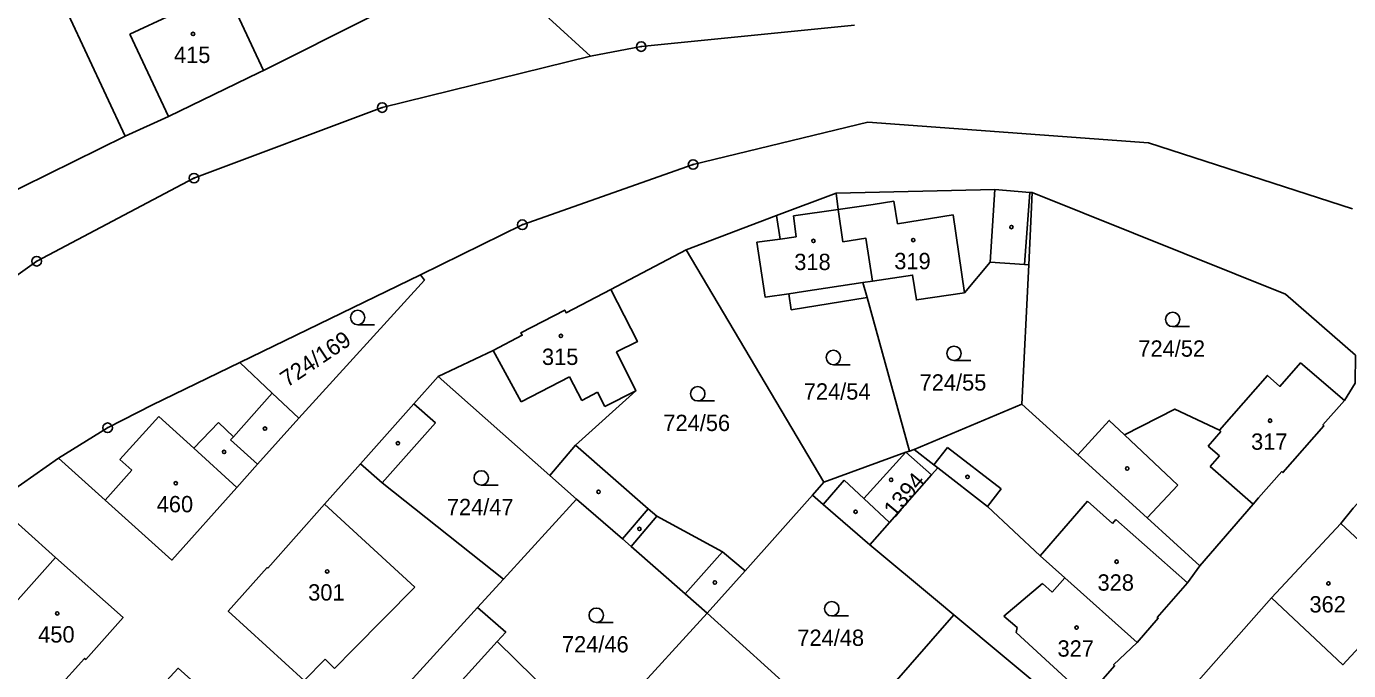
# Model space of a CAD drawing. Extents: x -680203 to -673936, y -1102717 to -1093650.
# Drawn here: x -678506.8 to -678369, y -1098009.7 to -1097942.6 of the extents above; entities that cross this region are included whole.
import ezdxf

# ---------------------------------------------------------------- set-up
doc = ezdxf.new("R2010")
doc.units = 0
for name, color, linetype in [('SOxx02xx_Koleje_param další_Popis10', 7, 'Continuous'), ('SOxxxxxx_Koleje_hlavní_body_Popis10', 7, 'Continuous'), ('SOxxxxxx_Koleje_param další_Popis10', 7, 'Continuous'), ('SOxxxxxx_Osa_bod_P', 7, 'Continuous'), ('SOxxxxxx_Staničení_Popis10', 7, 'Continuous'), ('x_prac', 7, 'Continuous')]:
    doc.layers.add(name, color=color, linetype=linetype)

msp = doc.modelspace()

# ---------------------------------------------------------------- linework, layer by layer
at = {"layer": 'SOxx02xx_Koleje_param další_Popis10'}
for centre, radius in [((-678442.74, -1097944.7), 0.5), ((-678442.74, -1097944.7), 0.0303), ((-678469.73, -1097951.05), 0.5), ((-678469.73, -1097951.05), 0.0303), ((-678437.33, -1097956.98), 0.5), ((-678437.33, -1097956.98), 0.0303), ((-678489.34, -1097958.4), 0.5), ((-678489.34, -1097958.4), 0.0303), ((-678455.13, -1097963.25), 0.5), ((-678455.13, -1097963.25), 0.0303), ((-678505.73, -1097967.05), 0.5), ((-678505.73, -1097967.05), 0.0303), ((-678498.34, -1097984.39), 0.5), ((-678498.34, -1097984.39), 0.0303)]:
    msp.add_circle(centre, radius, dxfattribs=at)
at = {"layer": 'SOxxxxxx_Koleje_hlavní_body_Popis10'}
for p, q in [((-678472.28, -1097973.66), (-678470.53, -1097973.66)), ((-678387.36, -1097973.86), (-678385.61, -1097973.86)), ((-678410.15, -1097977.39), (-678408.4, -1097977.39)), ((-678422.72, -1097977.82), (-678420.97, -1097977.82)), ((-678436.85, -1097981.6), (-678435.1, -1097981.6)), ((-678459.41, -1097990.36), (-678457.66, -1097990.36)), ((-678447.42, -1098004.66), (-678445.67, -1098004.66)), ((-678422.88, -1098003.98), (-678421.13, -1098003.98))]:
    msp.add_line(p, q, dxfattribs=at)
for centre in [(-678472.28, -1097972.91), (-678387.36, -1097973.11), (-678410.15, -1097976.64), (-678422.72, -1097977.07), (-678436.85, -1097980.85), (-678459.41, -1097989.61), (-678447.42, -1098003.91), (-678422.88, -1098003.23)]:
    msp.add_circle(centre, 0.75, dxfattribs=at)
at = {"layer": 'SOxxxxxx_Koleje_param další_Popis10'}
for centre in [(-678489.44, -1097943.38), (-678404.16, -1097963.5), (-678424.8, -1097964.94), (-678414.39, -1097964.85), (-678451.1, -1097974.83), (-678481.94, -1097984.47), (-678377.21, -1097983.65), (-678468.09, -1097986), (-678486.2, -1097986.91), (-678392.1, -1097988.63), (-678491.24, -1097990.16), (-678416.7, -1097989.81), (-678408.74, -1097989.5), (-678447.18, -1097991.06), (-678420.4, -1097993.13), (-678442.92, -1097994.92), (-678393.2, -1097998.33), (-678475.46, -1097999.35), (-678435.06, -1098000.5), (-678371.13, -1098000.6), (-678503.59, -1098003.72), (-678397.38, -1098005.19)]:
    msp.add_circle(centre, 0.175, dxfattribs=at)
at = {"layer": 'SOxxxxxx_Staničení_Popis10'}
for p, q in [((-678496.01, -1097943.41), (-678491.68, -1097941.38)), ((-678492.01, -1097951.97), (-678496.01, -1097943.41)), ((-678406.38, -1097967.14), (-678405.88, -1097959.58)), ((-678422.2, -1097961.66), (-678418.57, -1097961.15)), ((-678418.57, -1097961.15), (-678416.41, -1097960.8)), ((-678416.41, -1097960.8), (-678416.02, -1097963.15)), ((-678402.79, -1097967.38), (-678402.25, -1097959.88)), ((-678426.86, -1097962.32), (-678422.2, -1097961.66)), ((-678426.6, -1097964.51), (-678426.86, -1097962.32)), ((-678416.02, -1097963.15), (-678410.22, -1097962.21)), ((-678410.22, -1097962.21), (-678409.07, -1097970.33)), ((-678428.25, -1097964.74), (-678426.6, -1097964.51)), ((-678419.63, -1097969.28), (-678425.83, -1097970.21)), ((-678425.83, -1097970.21), (-678427.36, -1097970.43)), ((-678455.24, -1097981.68), (-678458.15, -1097976.33)), ((-678450.21, -1097979.07), (-678455.24, -1097981.68)), ((-678448.93, -1097981.54), (-678450.21, -1097979.07)), ((-678485.23, -1097985.33), (-678481.18, -1097980.78)), ((-678447.29, -1097980.69), (-678448.93, -1097981.54)), ((-678446.52, -1097982.19), (-678447.29, -1097980.69)), ((-678443.3, -1097980.53), (-678446.52, -1097982.19)), ((-678497.05, -1097987.7), (-678493.01, -1097983.23)), ((-678493.01, -1097983.23), (-678489.36, -1097986.53)), ((-678489.36, -1097986.53), (-678486.8, -1097983.84)), ((-678486.8, -1097983.84), (-678485.23, -1097985.33)), ((-678485.23, -1097985.33), (-678485.52, -1097985.66)), ((-678485.52, -1097985.66), (-678482.71, -1097988.18)), ((-678392.37, -1097985.14), (-678386.81, -1097990.38)), ((-678383.66, -1097986.29), (-678382.34, -1097984.78)), ((-678382.34, -1097984.78), (-678382.49, -1097984.65)), ((-678489.36, -1097986.53), (-678484.88, -1097990.6)), ((-678452.26, -1097989.36), (-678449.6, -1097986.19)), ((-678419.55, -1097991.75), (-678415.17, -1097986.94)), ((-678415.17, -1097986.94), (-678412.48, -1097989.3)), ((-678412.24, -1097988.25), (-678410.83, -1097986.43)), ((-678410.83, -1097986.43), (-678405.25, -1097990.73)), ((-678382.49, -1097987.31), (-678383.66, -1097986.29)), ((-678383.47, -1097988.42), (-678382.49, -1097987.31)), ((-678495.81, -1097988.82), (-678497.05, -1097987.7)), ((-678469.74, -1097990.12), (-678471.98, -1097988.13)), ((-678378.97, -1097992.33), (-678383.47, -1097988.42)), ((-678498.6, -1097991.91), (-678495.81, -1097988.82)), ((-678423.79, -1097992.37), (-678421.6, -1097989.85)), ((-678421.6, -1097989.85), (-678419.55, -1097991.75)), ((-678405.25, -1097990.73), (-678406.67, -1097992.57)), ((-678386.81, -1097990.38), (-678390.01, -1097993.77)), ((-678475.75, -1097992.36), (-678466.34, -1098000.99)), ((-678442.02, -1097992.82), (-678444.69, -1097995.96)), ((-678416.86, -1097994.24), (-678419.55, -1097991.75)), ((-678401.17, -1097997.71), (-678396.24, -1097992.04)), ((-678396.24, -1097992.04), (-678393.64, -1097994.34)), ((-678443.78, -1097996.75), (-678441.11, -1097993.6)), ((-678393.64, -1097994.34), (-678393.29, -1097993.94)), ((-678393.29, -1097993.94), (-678385.81, -1098000.53)), ((-678369.83, -1097994.35), (-678364.73, -1097999.12)), ((-678510.49, -1098005.43), (-678503.77, -1097997.9)), ((-678438.15, -1098001.67), (-678434.27, -1097997.32)), ((-678466.34, -1098000.99), (-678472.71, -1098007.43)), ((-678404.94, -1098004.02), (-678400.94, -1098000.59)), ((-678400.94, -1098000.59), (-678399.93, -1098001.49)), ((-678399.93, -1098001.49), (-678398.6, -1098000.01)), ((-678403.56, -1098005.18), (-678404.94, -1098004.02)), ((-678403.67, -1098005.7), (-678403.56, -1098005.18)), ((-678396.3, -1098012.46), (-678403.67, -1098005.7)), ((-678472.71, -1098007.43), (-678474.69, -1098009.44)), ((-678457.75, -1098006.65), (-678462.38, -1098011.74)), ((-678475.66, -1098008.48), (-678477.85, -1098010.7)), ((-678474.69, -1098009.44), (-678475.66, -1098008.48))]:
    msp.add_line(p, q, dxfattribs=at)
at = {"layer": 'x_prac'}
for p, q in [((-678502.46, -1097941.33), (-678496.52, -1097954.04)), ((-678513.73, -1097962.5), (-678496.52, -1097954.04)), ((-678422.44, -1097959.96), (-678428.63, -1097962.3)), ((-678402.36, -1097967.41), (-678402, -1097959.89)), ((-678428.63, -1097962.3), (-678438.07, -1097965.86)), ((-678438.07, -1097965.86), (-678445.9, -1097970)), ((-678438.07, -1097965.86), (-678423.71, -1097990.07)), ((-678402.36, -1097967.41), (-678403.07, -1097981.92)), ((-678465.72, -1097968.48), (-678484.55, -1097977.6)), ((-678414.79, -1097986.84), (-678419.2, -1097970.82)), ((-678463.9, -1097979.05), (-678466.43, -1097981.89)), ((-678403.07, -1097981.92), (-678414.31, -1097986.64)), ((-678397.23, -1097987.22), (-678403.07, -1097981.92)), ((-678414.31, -1097986.64), (-678414.79, -1097986.84)), ((-678503.44, -1097987.57), (-678510.11, -1097992.2)), ((-678423.71, -1097990.07), (-678424.9, -1097991.41)), ((-678424.9, -1097991.41), (-678431.92, -1097999.29)), ((-678449.49, -1097991.82), (-678457.1, -1098000.16)), ((-678435.85, -1098003.69), (-678431.92, -1097999.29)), ((-678459.8, -1098003.11), (-678457.1, -1098000.16)), ((-678387.06, -1098013.38), (-678377.08, -1098002.11)), ((-678459.8, -1098003.11), (-678471.71, -1098016.14)), ((-678422.95, -1098015.39), (-678435.85, -1098003.69)), ((-678398.05, -1098013.96), (-678410.18, -1098003.85))]:
    msp.add_line(p, q, dxfattribs=at)
for points in [[(-678482.09, -1097947.2), (-678470.96, -1097941.59), (-678470.62, -1097939.58), (-678494.38, -1097918.25)], [(-678431.6, -1097923.75), (-678452.35, -1097941.73), (-678448.01, -1097945.69)], [(-678482.09, -1097947.2), (-678486.85, -1097936.98), (-678489.94, -1097931.02), (-678492.13, -1097932.04), (-678499.86, -1097935.61), (-678498.15, -1097939.31), (-678502.46, -1097941.33)], [(-678448.01, -1097945.69), (-678442.74, -1097944.7), (-678420.5, -1097942.48)], [(-678562, -1098023.31), (-678560.43, -1098018.1), (-678556.99, -1098013.49), (-678538.32, -1097993.71), (-678524.18, -1097980.18), (-678505.73, -1097967.05), (-678489.34, -1097958.4), (-678469.73, -1097951.05), (-678448.01, -1097945.69)], [(-678496.52, -1097954.04), (-678492.01, -1097951.97), (-678482.54, -1097947.41), (-678482.09, -1097947.2)], [(-678368.64, -1097961.58), (-678389.87, -1097954.74), (-678419.12, -1097952.57), (-678437.33, -1097956.98), (-678455.13, -1097963.25), (-678465.72, -1097968.48)], [(-678402, -1097959.89), (-678402.25, -1097959.88), (-678405.88, -1097959.58), (-678422.44, -1097959.96)], [(-678418.64, -1097969.13), (-678419.32, -1097964.65), (-678421.73, -1097965.03), (-678422.2, -1097961.66), (-678422.44, -1097959.96)], [(-678369.47, -1097981.56), (-678368.34, -1097979.76), (-678368.32, -1097976.84), (-678375.6, -1097970.48), (-678402, -1097959.89)], [(-678428.63, -1097962.3), (-678428.25, -1097964.74), (-678430.68, -1097965.08), (-678429.83, -1097970.79), (-678427.36, -1097970.43), (-678427.1, -1097972.1), (-678419.2, -1097970.82)], [(-678418.64, -1097969.13), (-678414.46, -1097968.5), (-678414.07, -1097971.08), (-678409.07, -1097970.33), (-678406.38, -1097967.14), (-678402.79, -1097967.38), (-678402.36, -1097967.41)], [(-678465.72, -1097968.48), (-678465.32, -1097969.03), (-678478.42, -1097983.38)], [(-678419.2, -1097970.82), (-678419.63, -1097969.28), (-678418.64, -1097969.13)], [(-678445.9, -1097970), (-678450.56, -1097972.41), (-678450.7, -1097972.14), (-678455.27, -1097974.5), (-678455.13, -1097974.76), (-678458.15, -1097976.33), (-678463.9, -1097979.05)], [(-678431.92, -1097999.29), (-678434.27, -1097997.32), (-678441.11, -1097993.6), (-678442.02, -1097992.82), (-678449.6, -1097986.19), (-678443.3, -1097980.53), (-678445.31, -1097976.5), (-678443.14, -1097975.42), (-678445.9, -1097970)], [(-678484.55, -1097977.6), (-678493.65, -1097982), (-678498.34, -1097984.39), (-678503.44, -1097987.57)], [(-678478.42, -1097983.38), (-678481.18, -1097980.78), (-678484.55, -1097977.6)], [(-678369.47, -1097981.56), (-678374.04, -1097977.64), (-678376.18, -1097980.08), (-678377.49, -1097978.93), (-678382.49, -1097984.65), (-678387.13, -1097982.44), (-678392.37, -1097985.14), (-678393.97, -1097983.63), (-678397.23, -1097987.22)], [(-678463.9, -1097979.05), (-678452.26, -1097989.36), (-678449.49, -1097991.82)], [(-678384.52, -1097998.75), (-678378.97, -1097992.33), (-678378.41, -1097991.69), (-678375.99, -1097988.95), (-678375.88, -1097989.05), (-678371.6, -1097984.2), (-678371.71, -1097984.1), (-678369.47, -1097981.56)], [(-678466.43, -1097981.89), (-678471.98, -1097988.13), (-678475.75, -1097992.36), (-678481.66, -1097999), (-678481.73, -1097998.94), (-678485.76, -1098003.47), (-678477.85, -1098010.7), (-678471.71, -1098016.14)], [(-678457.1, -1098000.16), (-678469.74, -1097990.12), (-678464.19, -1097983.88), (-678466.43, -1097981.89)], [(-678503.44, -1097987.57), (-678498.6, -1097991.91), (-678491.66, -1097998.16), (-678484.88, -1097990.6), (-678482.71, -1097988.18), (-678478.42, -1097983.38)], [(-678414.79, -1097986.84), (-678415.17, -1097986.94), (-678423.71, -1097990.07)], [(-678414.31, -1097986.64), (-678412.24, -1097988.25), (-678411.83, -1097988.57)], [(-678397.23, -1097987.22), (-678390.01, -1097993.77), (-678384.52, -1097998.75)], [(-678362.49, -1097986.18), (-678368.56, -1097992.77), (-678369.83, -1097994.35), (-678377.08, -1098002.11)], [(-678411.83, -1097988.57), (-678412.48, -1097989.3), (-678416.86, -1097994.24), (-678418.92, -1097996.56)], [(-678391.07, -1098006.75), (-678398.6, -1098000.01), (-678401.17, -1097997.71), (-678406.67, -1097992.57), (-678411.83, -1097988.57)], [(-678424.9, -1097991.41), (-678423.79, -1097992.37), (-678418.92, -1097996.56)], [(-678507.57, -1098016.16), (-678503.62, -1098011.62), (-678500.73, -1098008.4), (-678500.62, -1098008.5), (-678496.72, -1098004.15), (-678503.77, -1097997.9), (-678510.11, -1097992.2)], [(-678449.49, -1097991.82), (-678444.69, -1097995.96), (-678443.78, -1097996.75), (-678438.15, -1098001.67), (-678435.85, -1098003.69)], [(-678418.92, -1097996.56), (-678411.87, -1098002.43), (-678410.18, -1098003.85)], [(-678391.07, -1098006.75), (-678388.86, -1098004.22), (-678388.97, -1098004.13), (-678385.81, -1098000.53), (-678384.52, -1097998.75)], [(-678377.08, -1098002.11), (-678369.63, -1098009.07), (-678363.65, -1098002.61), (-678360.23, -1097998.39)], [(-678447.65, -1098016.57), (-678450.06, -1098014.19), (-678457.75, -1098006.65), (-678456.86, -1098005.67), (-678459.8, -1098003.11)], [(-678435.85, -1098003.69), (-678444.23, -1098012.84), (-678444.61, -1098013.26)], [(-678410.18, -1098003.85), (-678417.12, -1098011.82), (-678421.08, -1098016.38), (-678421.44, -1098016.79)], [(-678398.05, -1098013.96), (-678396.3, -1098012.46), (-678393.41, -1098009.17), (-678393.52, -1098009.07), (-678391.07, -1098006.75)], [(-678481.18, -1098018.19), (-678483.93, -1098015.73), (-678483.86, -1098015.66), (-678487.96, -1098011.99), (-678488.02, -1098012.07), (-678490.98, -1098009.43), (-678499.19, -1098018.32), (-678502.79, -1098022.22)]]:
    msp.add_lwpolyline(points, dxfattribs=at)

# ---------------------------------------------------------------- texts
at = {"layer": 'SOxxxxxx_Osa_bod_P'}
for s, p in [('415', (-678491.42, -1097946.41)), ('318', (-678426.79, -1097967.97)), ('319', (-678416.37, -1097967.88)), ('315', (-678453.08, -1097977.85)), ('724/52', (-678390.94, -1097976.99)), ('724/55', (-678413.73, -1097980.52)), ('724/54', (-678425.8, -1097981.46)), ('724/56', (-678440.43, -1097984.73)), ('317', (-678379.19, -1097986.68)), ('460', (-678493.22, -1097993.19)), ('724/47', (-678462.99, -1097993.49)), ('328', (-678395.19, -1098001.35)), ('301', (-678477.44, -1098002.38)), ('362', (-678373.11, -1098003.62)), ('450', (-678505.57, -1098006.75)), ('724/46', (-678451, -1098007.78)), ('724/48', (-678426.47, -1098007.1)), ('327', (-678399.36, -1098008.22))]:
    msp.add_text(s, height=1.7, dxfattribs=at).set_placement(p)
for s, rotation, p in [('724/169', 34, (-678479.62, -1097980.22)), ('1394', 50, (-678416.32, -1097993.84))]:
    msp.add_text(s, height=1.7, rotation=rotation, dxfattribs=at).set_placement(p)

doc.saveas('drawing.dxf')
